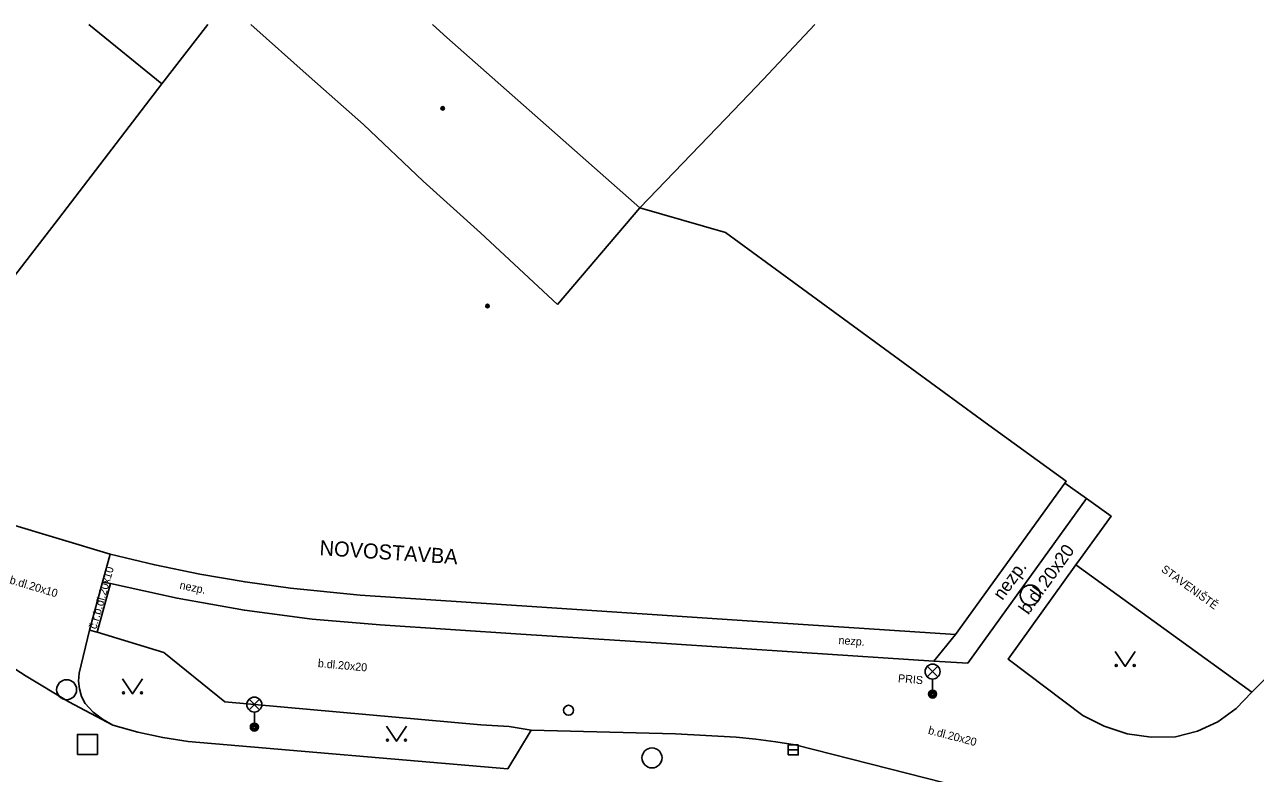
# Model space of a CAD drawing. Extents: x -598932 to -598196, y -1162207 to -1161504.
# Drawn here: x -598811.1 to -598749.6, y -1161542.6 to -1161505.2 of the extents above; entities that cross this region are included whole.
import ezdxf

# ---------------------------------------------------------------- set-up
doc = ezdxf.new("R2010")
doc.units = 0
for name, color, linetype in [('DOP - rozhrani ploch obecne', 7, 'Continuous'), ('Level 26', 7, 'Continuous'), ('Level 27', 7, 'Continuous'), ('Level 28', 7, 'Continuous'), ('Level 33', 7, 'Continuous'), ('Level 36', 7, 'Continuous'), ('Level 39', 7, 'Continuous'), ('TM - budovy zdene_ betonove - VP', 7, 'Continuous'), ('TM - chodniky - VP', 7, 'Continuous'), ('TM - komunikace - VP', 7, 'Continuous'), ('TM - letecke snimky - pomocna linie', 7, 'Continuous'), ('TM - popis objektu', 7, 'Continuous'), ('TM - popis povrchu', 7, 'Continuous'), ('TM - poznamka', 7, 'Continuous'), ('TM - rozhrani mezi zpev. plochami mezi sebou - VP', 7, 'Continuous'), ('TM - rozhrani ploch obecne - VP', 7, 'Continuous'), ('TM - vstup do budovy - zdene_ betonove', 7, 'Continuous')]:
    doc.layers.add(name, color=color, linetype=linetype)

msp = doc.modelspace()

# ---------------------------------------------------------------- linework, layer by layer
at = {"layer": 'DOP - rozhrani ploch obecne'}
for points in [[(-598771.599, -1161505.182), (-598774.18, -1161507.92)], [(-598774.18, -1161507.92), (-598774.9, -1161508.67)], [(-598804.23, -1161508.15), (-598809.4, -1161514.89)], [(-598776.06, -1161509.89), (-598774.9, -1161508.67)]]:
    msp.add_lwpolyline(points, dxfattribs=at)
at = {"layer": 'Level 26'}
msp.add_lwpolyline([(-598808.45, -1161541.67), (-598807.45, -1161541.67), (-598807.45, -1161540.67), (-598808.45, -1161540.67)], close=True, dxfattribs=at)
at = {"layer": 'Level 27'}
msp.add_line((-598772.93, -1161541.44), (-598772.43, -1161541.44), dxfattribs=at)
msp.add_lwpolyline([(-598772.93, -1161541.69), (-598772.43, -1161541.69), (-598772.43, -1161541.19), (-598772.93, -1161541.19)], close=True, dxfattribs=at)
for centre in [(-598760.84, -1161533.7), (-598808.99, -1161538.43), (-598779.74, -1161541.84)]:
    msp.add_circle(centre, 0.5, dxfattribs=at)
at = {"layer": 'Level 28'}
msp.add_circle((-598783.91, -1161539.46), 0.25, dxfattribs=at)
at = {"layer": 'Level 33'}
for p, q in [((-598765.985, -1161537.79), (-598765.455, -1161537.26)), ((-598765.985, -1161537.26), (-598765.455, -1161537.79)), ((-598765.72, -1161537.9), (-598765.72, -1161538.65)), ((-598799.875, -1161539.44), (-598799.345, -1161538.91)), ((-598799.875, -1161538.91), (-598799.345, -1161539.44)), ((-598799.61, -1161539.55), (-598799.61, -1161540.3))]:
    msp.add_line(p, q, dxfattribs=at)
for centre, radius in [((-598765.72, -1161537.525), 0.375), ((-598799.61, -1161539.175), 0.375), ((-598765.72, -1161538.65), 0.2), ((-598765.72, -1161538.65), 0.145), ((-598765.72, -1161538.65), 0.0876), ((-598799.61, -1161540.3), 0.2), ((-598799.61, -1161540.3), 0.145), ((-598799.61, -1161540.3), 0.0876)]:
    msp.add_circle(centre, radius, dxfattribs=at)
at = {"layer": 'Level 36'}
for points in [[(-598756.59, -1161536.52), (-598756.09, -1161537.27), (-598755.59, -1161536.52)], [(-598806.2, -1161537.89), (-598805.7, -1161538.64), (-598805.2, -1161537.89)], [(-598793.01, -1161540.26), (-598792.51, -1161541.01), (-598792.01, -1161540.26)]]:
    msp.add_lwpolyline(points, dxfattribs=at)
for centre in [(-598756.54, -1161537.22), (-598755.641, -1161537.22), (-598806.15, -1161538.59), (-598805.251, -1161538.59), (-598792.96, -1161540.96), (-598792.061, -1161540.96)]:
    msp.add_circle(centre, 0.05, dxfattribs=at)
at = {"layer": 'Level 39'}
for centre, radius in [((-598790.2, -1161509.37), 0.09), ((-598790.2, -1161509.37), 0.0398), ((-598787.96, -1161519.25), 0.09), ((-598787.96, -1161519.25), 0.0398)]:
    msp.add_circle(centre, radius, dxfattribs=at)
at = {"layer": 'TM - budovy zdene_ betonove - VP'}
for points in [[(-598807.887, -1161505.182), (-598804.23, -1161508.15)], [(-598801.941, -1161505.182), (-598804.23, -1161508.15)], [(-598796.87, -1161507.77), (-598799.788, -1161505.182)], [(-598789.99, -1161505.83), (-598790.702, -1161505.182)], [(-598780.35, -1161514.34), (-598789.99, -1161505.83)], [(-598794.16, -1161510.18), (-598796.87, -1161507.77)], [(-598780.35, -1161514.34), (-598776.06, -1161509.89)], [(-598791.18, -1161513.01), (-598794.16, -1161510.18)], [(-598788.31, -1161515.59), (-598791.18, -1161513.01)], [(-598784.46, -1161519.18), (-598780.35, -1161514.34)], [(-598784.46, -1161519.18), (-598788.31, -1161515.59)], [(-598797.8, -1161533.36), (-598794.32, -1161533.7), (-598785.5, -1161534.29), (-598775.49, -1161534.96), (-598764.58, -1161535.67), (-598759.11, -1161528.11), (-598759.04, -1161528.01), (-598763.09, -1161525.08)], [(-598797.8, -1161533.36), (-598800.07, -1161533.04), (-598802.34, -1161532.65), (-598804.59, -1161532.19), (-598806.82, -1161531.66)]]:
    msp.add_lwpolyline(points, dxfattribs=at)
at = {"layer": 'TM - chodniky - VP'}
for points in [[(-598765.65, -1161537.01), (-598763.96, -1161537.1), (-598758.03, -1161528.88), (-598756.79, -1161529.76), (-598758.33, -1161531.88), (-598758.56, -1161532.19), (-598761.95, -1161536.9), (-598758.22, -1161539.72)], [(-598806.8, -1161533.12), (-598807.19, -1161533.05)], [(-598793.32, -1161535.19), (-598796.72, -1161534.9), (-598800.11, -1161534.46), (-598803.47, -1161533.86), (-598806.8, -1161533.12)], [(-598807.84, -1161535.45), (-598807.46, -1161535.56), (-598804.14, -1161536.57), (-598801.09, -1161539.03)], [(-598793.32, -1161535.19), (-598786.29, -1161535.65), (-598779.27, -1161536.11), (-598772.24, -1161536.57)], [(-598765.65, -1161537.01), (-598772.24, -1161536.57)], [(-598749.77, -1161538.56), (-598748.12, -1161536.92)], [(-598749.77, -1161538.56), (-598750.55, -1161539.37), (-598751.47, -1161540.03), (-598752.49, -1161540.51), (-598753.58, -1161540.79)], [(-598785.78, -1161540.46), (-598786.88, -1161540.27), (-598788.29, -1161540.18), (-598801.09, -1161539.03)], [(-598753.58, -1161540.79), (-598754.79, -1161540.81), (-598755.99, -1161540.63), (-598757.14, -1161540.26), (-598758.22, -1161539.72)]]:
    msp.add_lwpolyline(points, dxfattribs=at)
at = {"layer": 'TM - komunikace - VP'}
for points in [[(-598807.19, -1161533.05), (-598806.82, -1161531.66)], [(-598807.19, -1161533.05), (-598807.84, -1161535.45)], [(-598808.37, -1161537.61), (-598807.84, -1161535.45)], [(-598808.07, -1161539.12), (-598808.24, -1161538.77), (-598808.35, -1161538.39), (-598808.39, -1161538), (-598808.37, -1161537.61)], [(-598806.68, -1161540.2), (-598807.19, -1161539.91), (-598807.66, -1161539.55), (-598808.07, -1161539.12)], [(-598802.92, -1161541.02), (-598804.19, -1161540.82), (-598805.44, -1161540.55), (-598806.68, -1161540.2)], [(-598802.92, -1161541.02), (-598786.95, -1161542.38), (-598785.78, -1161540.46), (-598778.57, -1161540.64), (-598775.54, -1161540.8)], [(-598775.54, -1161540.8), (-598774.55, -1161540.9), (-598773.56, -1161541.03), (-598772.58, -1161541.19)], [(-598772.58, -1161541.19), (-598765.12, -1161543.09)]]:
    msp.add_lwpolyline(points, dxfattribs=at)
at = {"layer": 'TM - letecke snimky - pomocna linie'}
for points in [[(-598763.09, -1161525.08), (-598776.07, -1161515.58), (-598780.35, -1161514.34)], [(-598809.4, -1161514.89), (-598812.03, -1161518.31)]]:
    msp.add_lwpolyline(points, dxfattribs=at)
at = {"layer": 'TM - rozhrani mezi zpev. plochami mezi sebou - VP'}
msp.add_lwpolyline([(-598806.8, -1161533.12), (-598807.46, -1161535.56)], dxfattribs=at)
at = {"layer": 'TM - rozhrani ploch obecne - VP'}
for points in [[(-598759.11, -1161528.11), (-598758.03, -1161528.88)], [(-598758.56, -1161532.19), (-598749.77, -1161538.56)], [(-598806.68, -1161540.2), (-598808.88, -1161539.03), (-598811.02, -1161537.76), (-598813.11, -1161536.41), (-598815.14, -1161534.97)], [(-598764.58, -1161535.67), (-598765.65, -1161537.01)]]:
    msp.add_lwpolyline(points, dxfattribs=at)
at = {"layer": 'TM - vstup do budovy - zdene_ betonove'}
msp.add_lwpolyline([(-598811.91, -1161530.13), (-598806.82, -1161531.66)], dxfattribs=at)

# ---------------------------------------------------------------- texts
at = {"layer": 'TM - popis objektu'}
for s, height, rotation, p in [('NOVOSTAVBA ', 0.75, 356.17299, (-598796.37, -1161531.7)), ('b.dl.20x10', 0.4, 343.26978, (-598811.87, -1161533.11)), ('nezp.', 0.4, 348.50888, (-598803.37, -1161533.38)), ('nezp.', 0.4, 356.18016, (-598770.43, -1161536.15)), ('b.dl.20x20', 0.4, 354.86612, (-598796.45, -1161537.3)), ('PRIS', 0.4, 355.06501, (-598767.46, -1161538.05)), ('b.dl.20x20', 0.4, 345.38804, (-598765.97, -1161540.63))]:
    msp.add_text(s, height=height, rotation=rotation, dxfattribs=at).set_placement(p)
at = {"layer": 'TM - popis povrchu'}
for s, height, rotation, p in [('b.dl.20x20', 0.65, 54.25573, (-598760.94, -1161534.72)), ('č.r.b.dl.20x10', 0.4, 74, (-598807.51, -1161535.43)), ('nezp.', 0.65, 54, (-598762.23, -1161534))]:
    msp.add_text(s, height=height, rotation=rotation, dxfattribs=at).set_placement(p)
at = {"layer": 'TM - poznamka'}
msp.add_text('STAVENIŠTĚ', height=0.4, rotation=324.06964, dxfattribs=at).set_placement((-598754.33, -1161532.49))

doc.saveas('drawing.dxf')
